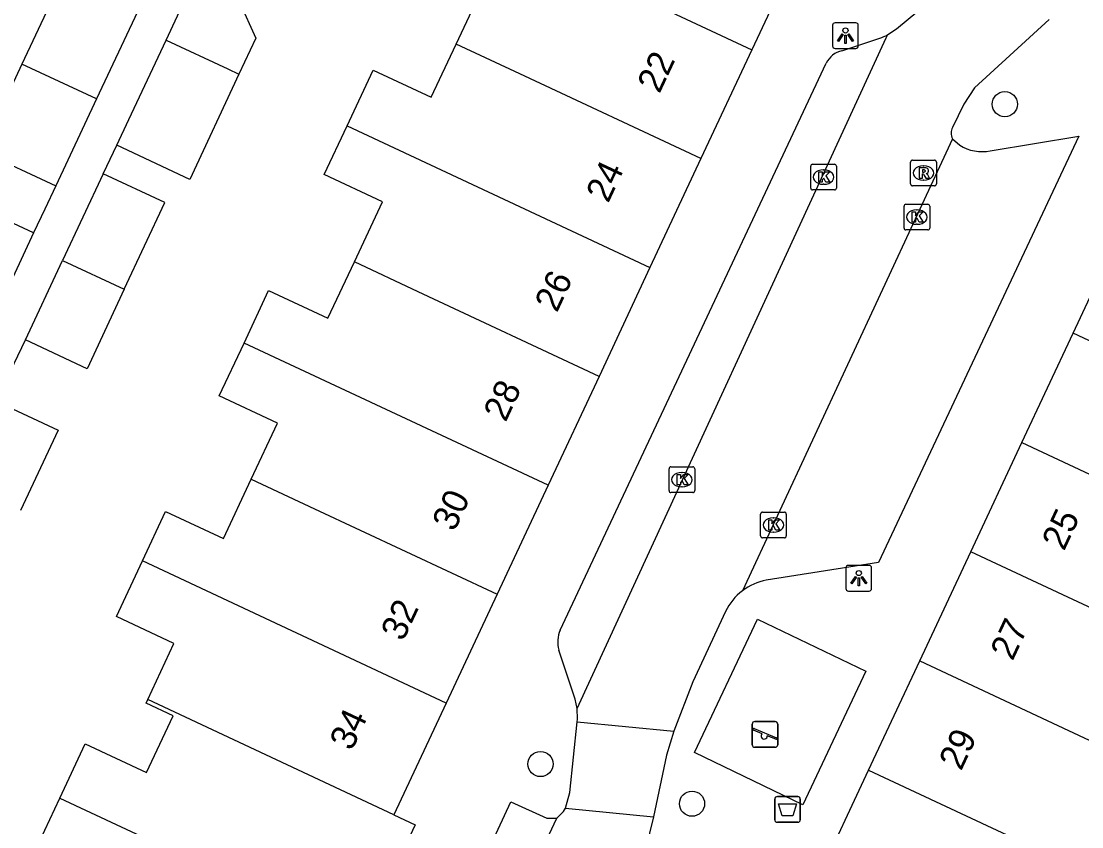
# Model space of a CAD drawing. Extents: x 159822 to 160765, y 380693 to 381634.
# Drawn here: x 160199.87 to 160241.09, y 381387.82 to 381419.13 of the extents above; entities that cross this region are included whole.
import ezdxf

# ---------------------------------------------------------------- set-up
doc = ezdxf.new("R2010")
doc.units = 0
for name, color, linetype in [('IMGEO_Afvalbak', 7, 'Continuous'), ('IMGEO_Boom', 7, 'Continuous'), ('IMGEO_Kolk', 7, 'Continuous'), ('IMGEO_Lichtpunt', 7, 'Continuous'), ('IMGEO_Pand', 7, 'Continuous'), ('IMGEO_Pand_nummerreeks', 7, 'Continuous'), ('IMGEO_Rijbaan_lokaal_open', 7, 'Continuous'), ('IMGEO_Rioolput', 7, 'Continuous'), ('IMGEO_Speelvoorziening', 7, 'Continuous'), ('IMGEO_Voetpad_halfverhard', 7, 'Continuous'), ('IMGEO_Voetpad_open', 7, 'Continuous')]:
    doc.layers.add(name, color=color, linetype=linetype)

msp = doc.modelspace()

# ---------------------------------------------------------------- linework, layer by layer
at = {"layer": 'IMGEO_Afvalbak'}
for p, q in [((160229.155, 381388.094), (160229.155, 381388.894)), ((160229.155, 381388.894), (160229.155, 381388.094)), ((160229.255, 381388.994), (160230.045, 381388.994)), ((160230.045, 381388.994), (160229.255, 381388.994)), ((160230.145, 381388.894), (160230.145, 381388.094)), ((160230.145, 381388.094), (160230.145, 381388.894)), ((160230.045, 381387.994), (160229.255, 381387.994)), ((160229.255, 381387.994), (160230.045, 381387.994))]:
    msp.add_line(p, q, dxfattribs=at)
msp.add_lwpolyline([(160229.298, 381388.708), (160230.002, 381388.708), (160229.853, 381388.238), (160229.447, 381388.238), (160229.298, 381388.708)], dxfattribs=at)
for centre, start, end in [((160229.255, 381388.894), 90, 180), ((160229.255, 381388.894), 90, 180), ((160230.045, 381388.894), 0, 90), ((160230.045, 381388.894), 360, 90), ((160229.255, 381388.094), 180, 270), ((160229.255, 381388.094), 180, 270), ((160230.045, 381388.094), 270, 0), ((160230.045, 381388.094), 270, 0)]:
    msp.add_arc(centre, 0.1, start, end, dxfattribs=at)
at = {"layer": 'IMGEO_Boom'}
for centre in [(160238.096, 381415.906), (160220.05, 381390.258), (160225.939, 381388.716)]:
    msp.add_circle(centre, 0.489, dxfattribs=at)
at = {"layer": 'IMGEO_Kolk'}
for p, q in [((160230.551, 381412.647), (160230.551, 381413.499)), ((160230.626, 381413.573), (160231.478, 381413.573)), ((160231.552, 381413.499), (160231.552, 381412.647)), ((160231.039, 381413.353), (160231.064, 381413.353)), ((160231.062, 381412.793), (160231.037, 381412.793)), ((160231.478, 381412.573), (160230.626, 381412.573)), ((160234.178, 381411.092), (160234.178, 381411.944)), ((160234.253, 381412.018), (160235.105, 381412.018)), ((160235.179, 381411.944), (160235.179, 381411.092)), ((160234.666, 381411.798), (160234.691, 381411.798)), ((160235.105, 381411.018), (160234.253, 381411.018)), ((160234.689, 381411.238), (160234.664, 381411.238)), ((160225.045, 381400.884), (160225.045, 381401.736)), ((160225.12, 381401.81), (160225.972, 381401.81)), ((160225.533, 381401.59), (160225.558, 381401.59)), ((160226.046, 381401.736), (160226.046, 381400.884)), ((160225.972, 381400.81), (160225.12, 381400.81)), ((160225.556, 381401.03), (160225.531, 381401.03)), ((160228.6, 381399.124), (160228.6, 381399.976)), ((160228.675, 381400.05), (160229.527, 381400.05)), ((160229.601, 381399.976), (160229.601, 381399.124)), ((160229.088, 381399.83), (160229.113, 381399.83)), ((160229.527, 381399.05), (160228.675, 381399.05)), ((160229.111, 381399.27), (160229.086, 381399.27))]:
    msp.add_line(p, q, dxfattribs=at)
for points in [[(160230.551, 381412.647), (160230.551, 381413.499)], [(160230.626, 381413.573), (160231.478, 381413.573)], [(160231.552, 381413.499), (160231.552, 381412.647)], [(160230.872, 381413.273), (160230.995, 381413.273), (160230.995, 381413.122), (160231.125, 381413.273), (160231.289, 381413.273), (160231.143, 381413.122), (160231.296, 381412.873), (160231.144, 381412.873), (160231.059, 381413.037), (160230.995, 381412.97), (160230.995, 381412.873), (160230.872, 381412.873), (160230.872, 381413.273)], [(160231.478, 381412.573), (160230.626, 381412.573)], [(160234.178, 381411.092), (160234.178, 381411.944)], [(160234.253, 381412.018), (160235.105, 381412.018)], [(160235.179, 381411.944), (160235.179, 381411.092)], [(160234.499, 381411.718), (160234.622, 381411.718), (160234.622, 381411.567), (160234.752, 381411.718), (160234.916, 381411.718), (160234.77, 381411.567), (160234.923, 381411.318), (160234.771, 381411.318), (160234.686, 381411.482), (160234.622, 381411.415), (160234.622, 381411.318), (160234.499, 381411.318), (160234.499, 381411.718)], [(160235.105, 381411.018), (160234.253, 381411.018)], [(160225.045, 381400.884), (160225.045, 381401.736)], [(160225.12, 381401.81), (160225.972, 381401.81)], [(160226.046, 381401.736), (160226.046, 381400.884)], [(160225.366, 381401.51), (160225.489, 381401.51), (160225.489, 381401.359), (160225.619, 381401.51), (160225.783, 381401.51), (160225.637, 381401.359), (160225.79, 381401.11), (160225.638, 381401.11), (160225.553, 381401.274), (160225.489, 381401.207), (160225.489, 381401.11), (160225.366, 381401.11), (160225.366, 381401.51)], [(160225.972, 381400.81), (160225.12, 381400.81)], [(160228.6, 381399.124), (160228.6, 381399.976)], [(160228.675, 381400.05), (160229.527, 381400.05)], [(160229.601, 381399.976), (160229.601, 381399.124)], [(160228.921, 381399.75), (160229.044, 381399.75), (160229.044, 381399.599), (160229.174, 381399.75), (160229.338, 381399.75), (160229.192, 381399.599), (160229.345, 381399.35), (160229.193, 381399.35), (160229.108, 381399.514), (160229.044, 381399.447), (160229.044, 381399.35), (160228.921, 381399.35), (160228.921, 381399.75)], [(160229.527, 381399.05), (160228.675, 381399.05)]]:
    msp.add_lwpolyline(points, dxfattribs=at)
for centre, start, end in [((160230.628, 381413.497), 91.552, 178.448), ((160230.628, 381413.497), 91.552, 178.448), ((160231.476, 381413.497), 1.552, 88.448), ((160231.476, 381413.497), 1.552, 88.448), ((160230.628, 381412.649), 181.552, 268.448), ((160230.628, 381412.649), 181.552, 268.448), ((160231.476, 381412.649), 271.552, 358.448), ((160231.476, 381412.649), 271.552, 358.448), ((160234.255, 381411.942), 91.552, 178.448), ((160234.255, 381411.942), 91.552, 178.448), ((160235.103, 381411.942), 1.552, 88.448), ((160235.103, 381411.942), 1.552, 88.448), ((160234.255, 381411.094), 181.552, 268.448), ((160234.255, 381411.094), 181.552, 268.448), ((160235.103, 381411.094), 271.552, 358.448), ((160235.103, 381411.094), 271.552, 358.448), ((160225.122, 381401.734), 91.552, 178.448), ((160225.122, 381401.734), 91.552, 178.448), ((160225.97, 381401.734), 1.552, 88.448), ((160225.97, 381401.734), 1.552, 88.448), ((160225.122, 381400.886), 181.552, 268.448), ((160225.122, 381400.886), 181.552, 268.448), ((160225.97, 381400.886), 271.552, 358.448), ((160225.97, 381400.886), 271.552, 358.448), ((160228.677, 381399.974), 91.552, 178.448), ((160228.677, 381399.974), 91.552, 178.448), ((160229.525, 381399.974), 1.552, 88.448), ((160229.525, 381399.974), 1.552, 88.448), ((160228.677, 381399.126), 181.552, 268.448), ((160228.677, 381399.126), 181.552, 268.448), ((160229.525, 381399.126), 271.552, 358.448), ((160229.525, 381399.126), 271.552, 358.448)]:
    msp.add_arc(centre, 0.0765, start, end, dxfattribs=at)
for centre, major_axis, ratio, start_param, end_param in [((160231.038, 381413.073), (-0.387, 0.002), 0.722429, 4.712389, 7.853982), ((160231.063, 381413.073), (-0.39, 0.002), 0.717154, 1.570796, 4.712389), ((160234.665, 381411.518), (-0.387, 0.002), 0.722429, 4.712389, 7.853982), ((160234.69, 381411.518), (-0.39, 0.002), 0.717154, 1.570796, 4.712389), ((160225.532, 381401.31), (-0.387, 0.002), 0.722429, 4.712389, 7.853982), ((160225.557, 381401.31), (-0.39, 0.002), 0.717154, 1.570796, 4.712389), ((160229.087, 381399.55), (-0.387, 0.002), 0.722429, 4.712389, 7.853982), ((160229.112, 381399.55), (-0.39, 0.002), 0.717154, 1.570796, 4.712389)]:
    msp.add_ellipse(centre, major_axis=major_axis, ratio=ratio, start_param=start_param, end_param=end_param, dxfattribs=at)
at = {"layer": 'IMGEO_Lichtpunt'}
for p, q in [((160231.403, 381418.975), (160231.403, 381418.168)), ((160231.403, 381418.975), (160231.403, 381418.168)), ((160232.305, 381419.07), (160231.497, 381419.07)), ((160232.305, 381419.07), (160231.497, 381419.07)), ((160232.399, 381418.168), (160232.399, 381418.975)), ((160232.399, 381418.168), (160232.399, 381418.975)), ((160231.497, 381418.074), (160232.305, 381418.074)), ((160231.497, 381418.074), (160232.305, 381418.074)), ((160231.921, 381397.884), (160231.921, 381397.077)), ((160231.921, 381397.884), (160231.921, 381397.077)), ((160232.823, 381397.979), (160232.015, 381397.979)), ((160232.823, 381397.979), (160232.015, 381397.979)), ((160232.917, 381397.077), (160232.917, 381397.884)), ((160232.917, 381397.077), (160232.917, 381397.884)), ((160232.015, 381396.983), (160232.823, 381396.983)), ((160232.015, 381396.983), (160232.823, 381396.983))]:
    msp.add_line(p, q, dxfattribs=at)
for points in [[(160231.777, 381418.639), (160231.816, 381418.611), (160231.628, 381418.349), (160231.59, 381418.376), (160231.777, 381418.639)], [(160231.879, 381418.591), (160231.926, 381418.591), (160231.926, 381418.269), (160231.879, 381418.269), (160231.879, 381418.591)], [(160231.989, 381418.611), (160232.027, 381418.638), (160232.214, 381418.376), (160232.175, 381418.348), (160231.989, 381418.611)], [(160232.295, 381397.548), (160232.334, 381397.52), (160232.146, 381397.258), (160232.108, 381397.285), (160232.295, 381397.548)], [(160232.397, 381397.5), (160232.444, 381397.5), (160232.444, 381397.178), (160232.397, 381397.178), (160232.397, 381397.5)], [(160232.507, 381397.52), (160232.545, 381397.547), (160232.732, 381397.285), (160232.693, 381397.257), (160232.507, 381397.52)]]:
    msp.add_lwpolyline(points, dxfattribs=at)
for centre in [(160231.902, 381418.773), (160232.42, 381397.682)]:
    msp.add_circle(centre, 0.0994, dxfattribs=at)
for centre, start, end in [((160231.497, 381418.975), 90, 180), ((160231.497, 381418.975), 90, 180), ((160232.305, 381418.975), 0, 90), ((160232.305, 381418.975), 0, 90), ((160231.497, 381418.168), 180, 270), ((160231.497, 381418.168), 180, 270), ((160232.305, 381418.168), 270, 0), ((160232.305, 381418.168), 270, 360), ((160232.015, 381397.884), 90, 180), ((160232.015, 381397.884), 90, 180), ((160232.823, 381397.884), 0, 90), ((160232.823, 381397.884), 0, 90), ((160232.015, 381397.077), 180, 270), ((160232.015, 381397.077), 180, 270), ((160232.823, 381397.077), 270, 0), ((160232.823, 381397.077), 270, 360)]:
    msp.add_arc(centre, 0.0946, start, end, dxfattribs=at)
at = {"layer": 'IMGEO_Pand'}
for points in [[(160216.766, 381418.244), (160217.919, 381420.708), (160215.617, 381421.785), (160216.445, 381423.554)], [(160216.445, 381423.554), (160228.265, 381418.022)], [(160230.296, 381422.362), (160228.265, 381418.022)], [(160204.383, 381419.5), (160201.481, 381420.852), (160199.893, 381417.469)], [(160205.496, 381418.395), (160206.477, 381420.493)], [(160206.477, 381420.493), (160208.487, 381419.558), (160208.723, 381419.049), (160208.986, 381418.48), (160208.329, 381417.077)], [(160204.383, 381419.5), (160202.794, 381416.115)], [(160203.577, 381414.314), (160204.053, 381415.31), (160205.496, 381418.395)], [(160205.496, 381418.395), (160207.895, 381417.279), (160208.329, 381417.077)], [(160212.528, 381415.068), (160213.54, 381417.231), (160215.798, 381416.174), (160216.766, 381418.244)], [(160226.285, 381413.79), (160219.239, 381417.087), (160216.766, 381418.244)], [(160228.265, 381418.022), (160226.285, 381413.79)], [(160199.893, 381417.469), (160198.304, 381414.086), (160201.206, 381412.733)], [(160202.794, 381416.115), (160199.893, 381417.469)], [(160208.329, 381417.077), (160206.415, 381412.986), (160203.577, 381414.314)], [(160202.794, 381416.115), (160201.206, 381412.733)], [(160212.813, 381409.776), (160213.907, 381412.115), (160211.642, 381413.175), (160212.528, 381415.068)], [(160212.528, 381415.068), (160224.304, 381409.558)], [(160226.285, 381413.79), (160224.304, 381409.558)], [(160203.05, 381413.202), (160201.472, 381409.829)], [(160203.87, 381408.711), (160205.446, 381412.081), (160203.05, 381413.202)], [(160200.348, 381410.906), (160197.446, 381412.259), (160195.904, 381408.974), (160198.799, 381407.605)], [(160240.749, 381407.004), (160242.736, 381411.249)], [(160200.348, 381410.906), (160198.799, 381407.605)], [(160200.029, 381406.744), (160201.472, 381409.829)], [(160201.472, 381409.829), (160203.87, 381408.711)], [(160208.525, 381406.624), (160209.479, 381408.662), (160211.787, 381407.583), (160212.813, 381409.776)], [(160222.323, 381405.325), (160215.295, 381408.614), (160212.813, 381409.776)], [(160224.304, 381409.558), (160222.323, 381405.325)], [(160203.87, 381408.711), (160202.425, 381405.623), (160200.029, 381406.744)], [(160238.763, 381402.758), (160240.749, 381407.004)], [(160250.265, 381402.55), (160247.55, 381403.821), (160240.749, 381407.004)], [(160208.804, 381401.334), (160209.822, 381403.508), (160207.562, 381404.566), (160208.525, 381406.624)], [(160220.343, 381401.093), (160208.525, 381406.624)], [(160222.323, 381405.325), (160220.343, 381401.093)], [(160198.899, 381404.355), (160201.296, 381403.235), (160199.838, 381400.119)], [(160236.776, 381398.512), (160238.763, 381402.758)], [(160238.763, 381402.758), (160250.491, 381397.268), (160250.61, 381397.212)], [(160204.579, 381398.151), (160205.477, 381400.071), (160207.722, 381399.021), (160208.804, 381401.334)], [(160208.804, 381401.334), (160211.266, 381400.182), (160218.363, 381396.861)], [(160220.343, 381401.093), (160218.363, 381396.861)], [(160234.789, 381394.267), (160236.776, 381398.512)], [(160246.296, 381394.056), (160243.514, 381395.358), (160236.776, 381398.512)], [(160204.781, 381392.764), (160205.802, 381394.947), (160203.569, 381395.993), (160204.579, 381398.151)], [(160216.382, 381392.628), (160204.579, 381398.151)], [(160218.363, 381396.861), (160216.382, 381392.628)], [(160232.802, 381390.02), (160234.789, 381394.267)], [(160234.789, 381394.267), (160246.548, 381388.762), (160246.653, 381388.713)], [(160201.367, 381388.93), (160202.353, 381391.037), (160204.734, 381389.923), (160205.769, 381392.135), (160204.717, 381392.628), (160204.781, 381392.764)], [(160214.351, 381388.288), (160207.304, 381391.584), (160204.781, 381392.764)], [(160216.382, 381392.628), (160214.351, 381388.288)], [(160230.816, 381385.775), (160232.802, 381390.02)], [(160232.802, 381390.02), (160239.584, 381386.846), (160242.315, 381385.568)], [(160201.582, 381383.397), (160202.696, 381385.776), (160200.395, 381386.853), (160201.367, 381388.93)], [(160201.367, 381388.93), (160213.096, 381383.444)], [(160214.351, 381388.288), (160215.179, 381387.898), (160213.096, 381383.444)]]:
    msp.add_lwpolyline(points, dxfattribs=at)
at = {"layer": 'IMGEO_Rijbaan_lokaal_open'}
for points in [[(160233.547, 381418.611), (160233.89, 381418.843), (160236.211, 381420.776)], [(160239.821, 381419.196), (160236.919, 381416.539), (160236.498, 381415.913), (160236.062, 381415.002)], [(160221.48, 381392.411), (160233.49, 381418.488), (160233.547, 381418.611)], [(160236.057, 381414.564), (160227.898, 381396.995)], [(160227.243, 381396.192), (160225.974, 381393.449), (160225.232, 381391.529)], [(160221.471, 381391.895), (160221.49, 381391.998), (160221.48, 381392.411)], [(160221.021, 381388.541), (160221.187, 381389.146), (160221.471, 381391.895)], [(160221.471, 381391.895), (160225.232, 381391.529)], [(160225.232, 381391.529), (160224.952, 381390.606), (160224.442, 381388.208)], [(160220.689, 381388.147), (160220.949, 381388.406), (160221.021, 381388.541)], [(160221.021, 381388.541), (160224.442, 381388.208)], [(160215.407, 381376.905), (160220.689, 381388.147)], [(160224.442, 381388.208), (160224.134, 381386.932)]]:
    msp.add_lwpolyline(points, dxfattribs=at)
for centre, radius, start, end in [((160236.499, 381414.778), 0.491, 152.8771, 205.8148), ((160229.209, 381395.257), 2.177, 127.029, 154.5633)]:
    msp.add_arc(centre, radius, start, end, dxfattribs=at)
at = {"layer": 'IMGEO_Rioolput'}
for p, q in [((160234.434, 381412.806), (160234.434, 381413.658)), ((160234.509, 381413.732), (160235.361, 381413.732)), ((160234.922, 381413.512), (160234.947, 381413.512)), ((160235.435, 381413.658), (160235.435, 381412.806)), ((160235.361, 381412.732), (160234.509, 381412.732)), ((160234.945, 381412.952), (160234.92, 381412.952))]:
    msp.add_line(p, q, dxfattribs=at)
for points in [[(160234.434, 381412.806), (160234.434, 381413.658)], [(160234.509, 381413.732), (160235.361, 381413.732)], [(160235.435, 381413.658), (160235.435, 381412.806)], [(160235.023, 381413.43), (160234.771, 381413.432), (160234.771, 381413.032)], [(160234.771, 381413.032), (160234.895, 381413.032), (160234.895, 381413.194), (160234.906, 381413.194)], [(160234.949, 381413.351), (160234.895, 381413.351), (160234.895, 381413.27)], [(160234.895, 381413.27), (160234.947, 381413.27)], [(160234.953, 381413.165), (160235.024, 381413.032), (160235.164, 381413.032), (160235.099, 381413.158)], [(160235.361, 381412.732), (160234.509, 381412.732)]]:
    msp.add_lwpolyline(points, dxfattribs=at)
for centre, radius, start, end in [((160234.511, 381413.656), 0.0765, 91.552, 178.448), ((160234.511, 381413.656), 0.0765, 91.552, 178.448), ((160235.359, 381413.656), 0.0765, 1.552, 88.448), ((160235.359, 381413.656), 0.0765, 1.552, 88.448), ((160234.905, 381413.141), 0.0533, 26.0293, 88.6989), ((160234.931, 381413.459), 0.19, 274.7715, 282.9687), ((160234.955, 381413.255), 0.0964, 77.0061, 93.1865), ((160234.969, 381413.312), 0.0378, 276.6634, 79.6772), ((160235.022, 381413.32), 0.109, 350.3612, 89.416), ((160235.02, 381413.32), 0.112, 277.5842, 350.9817), ((160235.004, 381413.105), 0.108, 29.5134, 73.7905), ((160234.511, 381412.808), 0.0765, 181.552, 268.448), ((160234.511, 381412.808), 0.0765, 181.552, 268.448), ((160235.359, 381412.808), 0.0765, 271.552, 358.448), ((160235.359, 381412.808), 0.0765, 271.552, 358.448)]:
    msp.add_arc(centre, radius, start, end, dxfattribs=at)
for centre, major_axis, ratio, start_param, end_param in [((160234.921, 381413.232), (-0.387, 0.002), 0.722429, 4.712389, 7.853982), ((160234.946, 381413.232), (-0.39, 0.002), 0.717154, 1.570796, 4.712389)]:
    msp.add_ellipse(centre, major_axis=major_axis, ratio=ratio, start_param=start_param, end_param=end_param, dxfattribs=at)
at = {"layer": 'IMGEO_Speelvoorziening'}
for p, q in [((160228.278, 381391.008), (160228.278, 381391.808)), ((160228.278, 381391.808), (160228.278, 381391.008)), ((160228.347, 381391.633), (160229.223, 381391.28)), ((160228.378, 381391.908), (160229.168, 381391.908)), ((160229.168, 381391.908), (160228.378, 381391.908)), ((160229.268, 381391.808), (160229.268, 381391.008)), ((160229.268, 381391.008), (160229.268, 381391.808)), ((160228.661, 381391.436), (160228.322, 381391.573)), ((160229.199, 381391.22), (160228.859, 381391.357)), ((160229.168, 381390.908), (160228.378, 381390.908)), ((160228.378, 381390.908), (160229.168, 381390.908))]:
    msp.add_line(p, q, dxfattribs=at)
for centre, radius, start, end in [((160228.378, 381391.808), 0.1, 90, 180), ((160228.378, 381391.808), 0.1, 90, 180), ((160228.335, 381391.603), 0.0327, 68.078, 248.078), ((160229.168, 381391.808), 0.1, 0, 90), ((160229.168, 381391.808), 0.1, 360, 90), ((160228.74, 381391.346), 0.12, 130.9928, 5.1632), ((160229.211, 381391.25), 0.0327, 248.078, 68.078), ((160228.378, 381391.008), 0.1, 180, 270), ((160228.378, 381391.008), 0.1, 180, 270), ((160229.168, 381391.008), 0.1, 270, 0), ((160229.168, 381391.008), 0.1, 270, 0)]:
    msp.add_arc(centre, radius, start, end, dxfattribs=at)
at = {"layer": 'IMGEO_Voetpad_halfverhard'}
for points in [[(160203.05, 381413.202), (160203.188, 381413.498), (160203.577, 381414.314)], [(160201.206, 381412.733), (160200.778, 381411.822), (160200.348, 381410.906)], [(160198.899, 381404.355), (160199.156, 381404.905), (160200.029, 381406.744)]]:
    msp.add_lwpolyline(points, dxfattribs=at)
at = {"layer": 'IMGEO_Voetpad_open'}
for points in [[(160231.762, 381417.982), (160233.236, 381418.474)], [(160220.813, 381395.462), (160231.156, 381417.508)], [(160237.532, 381414.089), (160240.971, 381414.662), (160233.189, 381398.087), (160228.826, 381397.405)], [(160236.057, 381414.564), (160236.342, 381414.309)], [(160226.039, 381390.707), (160228.481, 381395.888), (160232.691, 381393.864), (160230.241, 381388.675), (160226.039, 381390.707)], [(160221.48, 381392.411), (160221.395, 381392.774), (160220.765, 381394.688)], [(160215.407, 381376.905), (160215.148, 381377.161), (160213.806, 381377.796), (160218.892, 381388.787), (160220.289, 381388.152), (160220.689, 381388.147)]]:
    msp.add_lwpolyline(points, dxfattribs=at)
for centre, radius, start, end in [((160232.76, 381419.976), 1.576, 287.5828, 299.9656), ((160231.944, 381417.125), 0.876, 101.9718, 154.0917), ((160237.227, 381415.769), 1.707, 238.7686, 280.2829), ((160229.23, 381395.235), 2.207, 100.5472, 127.1255), ((160221.84, 381395.01), 1.122, 156.2377, 196.665)]:
    msp.add_arc(centre, radius, start, end, dxfattribs=at)

# ---------------------------------------------------------------- texts
at = {"layer": 'IMGEO_Pand_nummerreeks'}
for s, p in [('22', (160224.672, 381416.29)), ('24', (160222.68, 381412.033)), ('26', (160220.687, 381407.774)), ('28', (160218.695, 381403.517)), ('30', (160216.701, 381399.258)), ('25', (160240.396, 381398.51)), ('32', (160214.706, 381394.992)), ('27', (160238.396, 381394.237)), ('34', (160212.714, 381390.736)), ('29', (160236.397, 381389.964))]:
    msp.add_text(s, height=1, rotation=64.9226, dxfattribs=at).set_placement(p)

doc.saveas('drawing.dxf')
